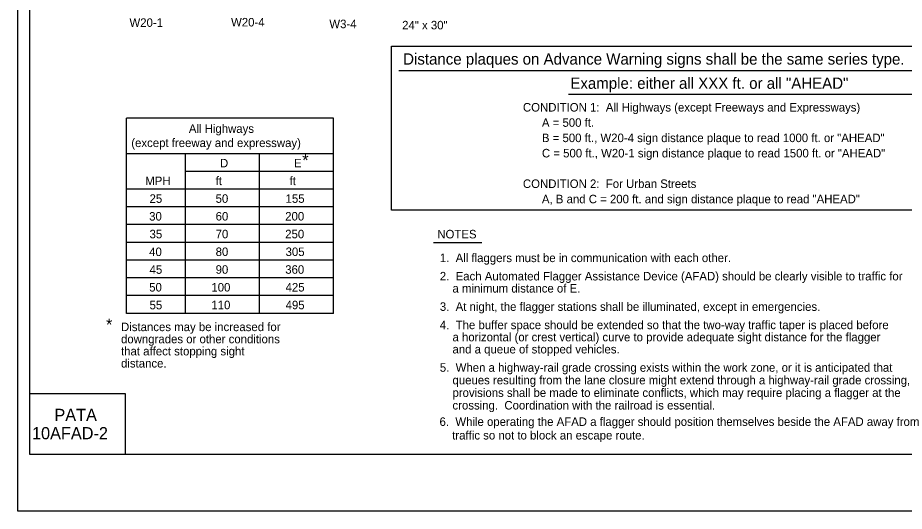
# Model space of a CAD drawing. Extents: x -14145 to -13521, y 30244 to 30661.
# Drawn here: x -13858.17 to -13836.31, y 30478.81 to 30490.96 of the extents above; entities that cross this region are included whole.
import ezdxf

# ---------------------------------------------------------------- set-up
doc = ezdxf.new("R2010")
doc.units = 0
for name, color, linetype in [('1', 7, 'Continuous'), ('10', 7, 'Continuous'), ('2', 7, 'Continuous'), ('3', 7, 'Continuous'), ('4', 7, 'Continuous'), ('5', 7, 'Continuous'), ('61', 7, 'Continuous')]:
    doc.layers.add(name, color=color, linetype=linetype)

msp = doc.modelspace()

# ---------------------------------------------------------------- linework, layer by layer
at = {"layer": '1'}
for p, q in [((-13855.491, 30483.682), (-13855.491, 30488.49)), ((-13850.391, 30488.49), (-13855.491, 30488.49)), ((-13850.391, 30483.682), (-13850.391, 30488.49)), ((-13850.391, 30487.615), (-13855.493, 30487.615)), ((-13854.035, 30483.682), (-13854.035, 30487.615)), ((-13852.213, 30483.682), (-13852.213, 30487.615)), ((-13850.391, 30487.178), (-13854.035, 30487.178)), ((-13850.391, 30486.741), (-13855.493, 30486.741)), ((-13850.391, 30486.304), (-13855.493, 30486.304)), ((-13850.391, 30485.867), (-13855.493, 30485.867)), ((-13850.391, 30485.43), (-13855.493, 30485.43)), ((-13850.391, 30484.993), (-13855.493, 30484.993)), ((-13850.391, 30484.556), (-13855.493, 30484.556)), ((-13850.391, 30484.119), (-13855.493, 30484.119)), ((-13850.391, 30483.682), (-13855.491, 30483.682))]:
    msp.add_line(p, q, dxfattribs=at)
at = {"layer": '10'}
for p, q in [((-13857.874, 30480.207), (-13857.874, 30502.777)), ((-13857.874, 30481.707), (-13855.524, 30481.707)), ((-13855.524, 30481.707), (-13855.524, 30480.207)), ((-13826.422, 30480.207), (-13857.874, 30480.207))]:
    msp.add_line(p, q, dxfattribs=at)
at = {"layer": '2'}
for p, q in [((-13848.776, 30489.665), (-13828.826, 30489.665)), ((-13844.59, 30489.081), (-13833.153, 30489.081)), ((-13846.726, 30485.418), (-13847.918, 30485.418))]:
    msp.add_line(p, q, dxfattribs=at)
at = {"layer": '5'}
msp.add_lwpolyline([(-13848.96, 30490.266), (-13828.574, 30490.266), (-13828.574, 30486.225), (-13848.96, 30486.225)], close=True, dxfattribs=at)
at = {"layer": '61'}
msp.add_lwpolyline([(-13858.174, 30504.307), (-13825.174, 30504.307), (-13825.174, 30478.807), (-13858.174, 30478.807)], close=True, dxfattribs=at)

# ---------------------------------------------------------------- texts
at = {"layer": '1'}
for s, p in [('CONDITION 1:  All Highways (except Freeways and Expressways)', (-13845.717, 30488.653)), ('      A = 500 ft.', (-13845.717, 30488.277)), ('      B = 500 ft., W20-4 sign distance plaque to read 1000 ft. or "AHEAD"', (-13845.717, 30487.9)), ('      C = 500 ft., W20-1 sign distance plaque to read 1500 ft. or "AHEAD"', (-13845.717, 30487.523)), ('CONDITION 2:  For Urban Streets', (-13845.717, 30486.77)), ('      A, B and C = 200 ft. and sign distance plaque to read "AHEAD"', (-13845.717, 30486.393)), ('6.  While operating the AFAD a flagger should position themselves beside the AFAD away from', (-13847.773, 30480.909)), ('    traffic so not to block an escape route.', (-13847.773, 30480.574))]:
    msp.add_text(s, height=0.21, dxfattribs=at).set_placement(p)
at = {"layer": '2'}
for s, height, p in [('W20-1', 0.21, (-13855.418, 30490.739)), ('W20-4', 0.21, (-13852.914, 30490.749)), ('W3-4', 0.21, (-13850.49, 30490.706)), ('24" x 30"', 0.21, (-13848.695, 30490.677)), ('Distance plaques on Advance Warning signs shall be the same series type.', 0.2772, (-13848.67, 30489.809)), ('Example: either all XXX ft. or all "AHEAD"', 0.2772, (-13844.547, 30489.213)), ('*', 0.302, (-13851.159, 30487.303)), ('D', 0.21, (-13853.186, 30487.278)), ('E', 0.21, (-13851.362, 30487.278)), ('MPH', 0.21, (-13855.028, 30486.841)), ('ft', 0.21, (-13853.293, 30486.841)), ('ft', 0.21, (-13851.471, 30486.841)), ('25', 0.21, (-13854.923, 30486.404)), ('50', 0.21, (-13853.294, 30486.405)), ('155', 0.21, (-13851.569, 30486.405)), ('30', 0.21, (-13854.933, 30485.967)), ('60', 0.21, (-13853.294, 30485.968)), ('200', 0.21, (-13851.578, 30485.968)), ('35', 0.21, (-13854.923, 30485.53)), ('70', 0.21, (-13853.294, 30485.531)), ('250', 0.21, (-13851.578, 30485.531)), ('NOTES', 0.21, (-13847.828, 30485.528)), ('40', 0.21, (-13854.933, 30485.093)), ('80', 0.21, (-13853.294, 30485.094)), ('305', 0.21, (-13851.569, 30485.094)), ('1.  All flaggers must be in communication with each other.', 0.21, (-13847.766, 30484.944)), ('45', 0.21, (-13854.923, 30484.656)), ('90', 0.21, (-13853.294, 30484.657)), ('360', 0.21, (-13851.578, 30484.657)), ('2.  Each Automated Flagger Assistance Device (AFAD) should be clearly visible to traffic for ', 0.21, (-13847.766, 30484.493)), ('50', 0.21, (-13854.932, 30484.219)), ('100', 0.21, (-13853.399, 30484.22)), ('425', 0.21, (-13851.569, 30484.22)), ('    a minimum distance of E.', 0.21, (-13847.766, 30484.194)), ('55', 0.21, (-13854.923, 30483.781)), ('110', 0.21, (-13853.399, 30483.783)), ('495', 0.21, (-13851.569, 30483.783)), ('3.  At night, the flagger stations shall be illuminated, except in emergencies.', 0.21, (-13847.766, 30483.743)), ('*', 0.302, (-13855.997, 30483.253)), ('Distances may be increased for ', 0.21, (-13855.627, 30483.244)), ('4.  The buffer space should be extended so that the two-way traffic taper is placed before ', 0.21, (-13847.766, 30483.292)), ('downgrades or other conditions ', 0.21, (-13855.627, 30482.945)), ('    a horizontal (or crest vertical) curve to provide adequate sight distance for the flagger', 0.21, (-13847.766, 30482.993)), ('that affect stopping sight ', 0.21, (-13855.627, 30482.646)), ('    and a queue of stopped vehicles.', 0.21, (-13847.766, 30482.694)), ('distance.', 0.21, (-13855.627, 30482.347)), ('5.  When a highway-rail grade crossing exists within the work zone, or it is anticipated that ', 0.21, (-13847.766, 30482.243)), ('    queues resulting from the lane closure might extend through a highway-rail grade crossing, ', 0.21, (-13847.766, 30481.933)), ('    provisions shall be made to eliminate conflicts, which may require placing a flagger at the ', 0.21, (-13847.766, 30481.623)), ('    crossing.  Coordination with the railroad is essential.', 0.21, (-13847.766, 30481.313))]:
    msp.add_text(s, height=height, dxfattribs=at).set_placement(p)
at = {"layer": '3'}
msp.add_text('All Highways', height=0.20979, rotation=360, dxfattribs=at).set_placement((-13853.954, 30488.128))
msp.add_text('(except freeway and expressway)', height=0.21, dxfattribs=at).set_placement((-13855.374, 30487.778))
at = {"layer": '4'}
for s, p in [('PATA', (-13857.269, 30481.03)), ('10AFAD-2', (-13857.822, 30480.58))]:
    msp.add_text(s, height=0.3, dxfattribs=at).set_placement(p)

doc.saveas('drawing.dxf')
